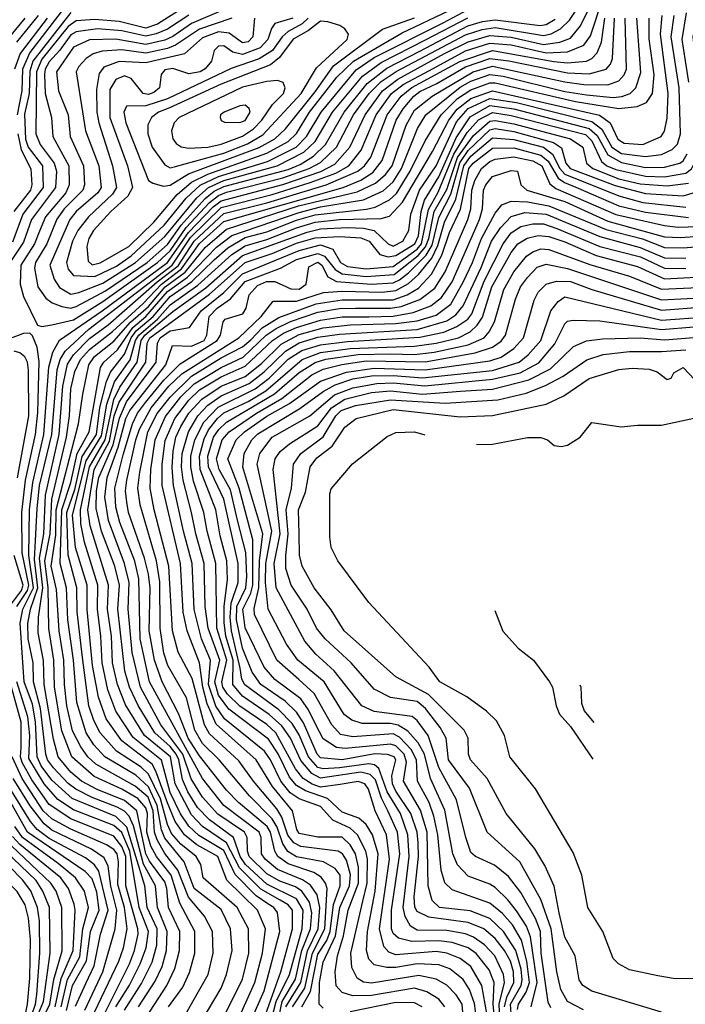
# Model space of a CAD drawing. Extents: x 501367 to 657802, y 482273 to 547541.
# Tile 628 of 656: x 606705 to 609183, y 536504 to 540169. Entities that reach past the tile are written whole.
import ezdxf

# ---------------------------------------------------------------- set-up
doc = ezdxf.new("R2010")
doc.units = 0

msp = doc.modelspace()

# ---------------------------------------------------------------- linework, layer by layer
at = {"layer": '0CON20XD'}
for points in [[(607095, 536482.7), (607157.9, 536582.2), (607198.8, 536661.2), (607215.7, 536724.3), (607217, 536785), (607179.6, 536865), (607170.4, 536945), (607103.8, 537163.8), (607062.9, 537202.9), (606900.9, 537270.9), (606825, 537338.2), (606785, 537392.6), (606769.7, 537425), (606764.2, 537555.8), (606752.1, 537622.2), (606722, 537705), (606707.1, 537922.9), (606716.2, 537975), (606755.8, 538055), (606739.5, 538175), (606741.9, 538345), (606753.9, 538446.1), (606794.9, 538624.9), (606813.5, 538876.5), (606827.9, 538932.1), (606853.5, 538976.5), (607012.3, 539085), (607255.5, 539265), (607333.1, 539376.9), (607425, 539472.7), (607454.6, 539495.4), (607685, 539555.3), (607826.1, 539603.9), (607878.2, 539631.8), (607933.6, 539695), (607990.6, 539815), (608056.1, 539905), (608112.5, 539947.6), (608286.8, 540043.2), (608375, 540087), (608455, 540110.9), (608535, 540104.5), (608655, 540076.9), (608715.4, 540085), (608755, 540101), (608793.3, 540146.7), (608845.6, 540255)], [(607147.6, 536495), (607209.6, 536590.4), (607235.2, 536644.8), (607251.1, 536705), (607254.5, 536775), (607218.1, 536865), (607210.3, 536945), (607166.3, 537026.3), (607128.2, 537168.2), (607112.5, 537205), (607095, 537223.8), (607068.4, 537238.4), (606975, 537273.8), (606913.5, 537305), (606885, 537326.8), (606830.6, 537385), (606808, 537415), (606802.1, 537435), (606783, 537605), (606756.7, 537705), (606755.5, 537775), (606736.5, 537865), (606735, 537922), (606744.9, 537975), (606772.4, 538055), (606759.7, 538160.3), (606770, 538350), (606779, 538435), (606824.3, 538625), (606844.4, 538865.6), (606855.8, 538905), (606874.3, 538935.7), (606963, 539017), (607272.1, 539255), (607341.4, 539358.6), (607455, 539470.1), (607645, 539518.3), (607787, 539563), (607882.1, 539597.9), (607930.9, 539625), (607976, 539684), (608032.5, 539815), (608088.6, 539895), (608132.3, 539927.7), (608230.2, 539980.2), (608365, 540052.9), (608455, 540082.2), (608535, 540075.4), (608665, 540046.3), (608745, 540049.7), (608805, 540074.1), (608830.5, 540109.5), (608874.7, 540245.3)], [(606786.9, 539026.9), (606825, 539033), (606905, 539052.2), (607015, 539120.5), (607218.4, 539265), (607265, 539308.9), (607324.7, 539395.3), (607411.5, 539488.5), (607445, 539515.2), (607475, 539527.7), (607685, 539580.3), (607783.1, 539615), (607825, 539637.3), (607884.2, 539695), (607948.3, 539815), (608006.1, 539895), (608051.2, 539938.8), (608106.5, 539976.5), (608365, 540112.3), (608426.9, 540133.1), (608475, 540139.9), (608655, 540109.9), (608683.4, 540116.6), (608718.7, 540135), (608752.4, 540167.6), (608809.8, 540255)], [(607309.5, 540210.5), (607217.6, 540152.4), (607175, 540137.7), (607075, 540162.1), (606985, 540170.4), (606915, 540164.5), (606885, 540144), (606788, 540022), (606768.1, 539975), (606765.5, 539745), (606781.7, 539705), (606833.6, 539635), (606842.2, 539605), (606838.9, 539545), (606789.8, 539480.2), (606748.8, 539425), (606718.6, 539341.4), (606662.6, 539255)], [(606895, 540195.5), (606754.2, 540015), (606742.3, 539977.7), (606740, 539895), (606723, 539817), (606726.7, 539725), (606737.1, 539695), (606790, 539625), (606792.2, 539545), (606716.6, 539445), (606678.6, 539341.4)], [(606871.6, 540215), (606742.9, 540047.1), (606715.8, 539985), (606712.8, 539905), (606695.3, 539815)], [(607464, 540206), (607345.2, 540154.8), (607275, 540107.1), (607245, 540092.5), (607175, 540076.6), (607063.3, 540096.7), (606965, 540093.9), (606905, 540066.8), (606842.5, 539975), (606849.6, 539905), (606885.2, 539815), (606892.3, 539735), (606943.1, 539625), (606946.8, 539555), (606940, 539535), (606870.6, 539465), (606843.5, 539426.5), (606806, 539335), (606763.8, 539265), (606760.3, 539245), (606773.1, 539175), (606802.5, 539132.5), (606825.8, 539115.8), (606862.2, 539102.2), (606895, 539095.6)], [(606975, 539257.1), (607005, 539263.7), (607111, 539325), (607204.9, 539415), (607290.9, 539519.1), (607345.2, 539564.8), (607405.7, 539594.3), (607625, 539672.1), (607705, 539716.3), (607735, 539745.5), (607784.5, 539825), (607885.1, 539954.9), (607947.4, 540015), (608129.2, 540120.8), (608301.7, 540201.7)], [(606985, 539213.5), (607065, 539252), (607119.4, 539290.6), (607242.6, 539405), (607324.8, 539505.2), (607377.2, 539552.8), (607444.8, 539585.2), (607628.1, 539641.9), (607734.3, 539695), (607773.3, 539735), (607827, 539825), (607958, 539982), (608025, 540028.9), (608282, 540158), (608375, 540207.3)], [(608263.2, 539526.8), (608321.2, 539668.8), (608370.7, 539749.3), (608413.7, 539796.3), (608465, 539824.2), (608535, 539812.3), (608811.4, 539741.4), (608835, 539718.2), (608871.1, 539641.1), (608890.5, 539625), (608925, 539611.2), (609035, 539587.3), (609105.6, 539584.4), (609185, 539597.5), (609205.9, 539614.1), (609216.3, 539633.7), (609229.4, 539735), (609231.3, 539935), (609212.6, 540105), (609231.1, 540195)], [(609196.6, 539936.6), (609171.2, 540095), (609187.1, 540195)], [(606724, 540175), (606643, 540077)], [(606807.7, 540175), (606706.6, 540043.4), (606685.1, 539985)], [(606774.3, 540185), (606693.4, 540085)], [(607335, 540186), (607255, 540133.9), (607213.5, 540116.5), (607175, 540107.5), (607085, 540127.7), (606995, 540134.7), (606915, 540123.9), (606895, 540112.4), (606855, 540055.6), (606815, 540011.8), (606800.4, 539985), (606797.4, 539965), (606800.3, 539895), (606823, 539805), (606828.8, 539735), (606887.8, 539625), (606889.1, 539555), (606876.3, 539525), (606801.5, 539435), (606778.5, 539381.5), (606760, 539335), (606708.9, 539255), (606706.7, 539185), (606719.2, 539139.2), (606771.7, 539031.7), (606786.9, 539026.9)], [(607175, 536454.3), (607252.2, 536575), (607282.5, 536637.5), (607300.3, 536705), (607301.8, 536775), (607258.7, 536865), (607252.8, 536935), (607245, 536959.8), (607187.8, 537037.8), (607175.2, 537065), (607141.1, 537225), (607095, 537263.6), (606993.9, 537303.9), (606935.1, 537335.1), (606895, 537369.1), (606848.5, 537425), (606831.2, 537491.2), (606796.6, 537695), (606793.7, 537783.7), (606773.5, 537886.5), (606774.5, 537945), (606790.8, 538055), (606778.8, 538165), (606794.8, 538255), (606801.1, 538398.9), (606852.3, 538625), (606865.8, 538805.8), (606883.1, 538886.9), (606905, 538922.3), (606965, 538983), (607035, 539033.6), (607216.3, 539193.7), (607295, 539253.6), (607354.8, 539345.2), (607465, 539448.4), (607625, 539487.5), (607846.6, 539555), (607964.4, 539605.6), (607988.5, 539625), (608012.3, 539657.7), (608072.5, 539815), (608125.1, 539885), (608165, 539917.1), (608343.9, 540013.9), (608465, 540054.5), (608694, 540014), (608745, 540009.2), (608814.9, 540015.1), (608835.2, 540025), (608854.3, 540045.7), (608870.7, 540085), (608883.2, 540175)], [(607259.5, 536495), (607311.9, 536568.1), (607337.7, 536622.3), (607357, 536695), (607357.3, 536775), (607300.8, 536880.9), (607269, 536985), (607214.1, 537055), (607193.4, 537093.4), (607178.5, 537145), (607180.3, 537215), (607175, 537235.9), (607145, 537271), (607085.3, 537305.3), (606981.9, 537351.9), (606898.7, 537425), (606862.3, 537522.3), (606835.1, 537684.9), (606832, 537785), (606813.4, 537903.4), (606811.4, 538055), (606799, 538155), (606818.9, 538255), (606825.2, 538384.8), (606878.8, 538615), (606890.5, 538695), (606895, 538795.6), (606909.9, 538860.1), (606931.2, 538905), (606965, 538941.7), (607050.9, 539009.1), (607165, 539112.3), (607232.5, 539185), (607307.8, 539242.2), (607375, 539336.7), (607465, 539418.4), (607909.5, 539545), (607975, 539571.9), (608019.1, 539600.9), (608054.9, 539645.1), (608106, 539795), (608132.2, 539837.8), (608172.6, 539885), (608195, 539901.6), (608258.6, 539931.4), (608365, 539993.7), (608455, 540024.8), (608526, 540016), (608745, 539971.5), (608825, 539967.4), (608888.4, 539985), (608905, 540003.9), (608912.3, 540025), (608919.4, 540175)], [(607494.9, 540175.1), (607375, 540133.9), (607285.1, 540074.9), (607255, 540062.3), (607175, 540045.1), (607085, 540056.5), (607012.2, 540052.2), (606978.4, 540041.6), (606952.6, 540025), (606924.9, 539995.1), (606915.7, 539975), (606950.5, 539755), (606999.3, 539625), (607008.4, 539545), (606995.8, 539525), (606915.8, 539455), (606891.5, 539425), (606817.5, 539255), (606833.3, 539203.4), (606852.6, 539172.6), (606895, 539147.1)], [(607293, 536415), (607406.3, 536615), (607425.2, 536695), (607423.1, 536775), (607393.1, 536833.1), (607333.5, 536903.5), (607293.5, 537003.5), (607245, 537065.7), (607216.6, 537116.6), (607206.4, 537145), (607201.6, 537225), (607183, 537275), (607135, 537316.7), (606988.1, 537398.1), (606958.2, 537425), (606932.4, 537462.3), (606902.2, 537522.2), (606881, 537615), (606871.5, 537695), (606869.7, 537785), (606851.6, 537895), (606841.5, 538048.5), (606822.4, 538135), (606839.7, 538250.3), (606841.1, 538345), (606924.4, 538665), (606939.5, 538775), (606962.7, 538885), (606982.9, 538915), (607055, 538972.2), (607117, 539043), (607185, 539101.6), (607247.1, 539175), (607320.5, 539229.5), (607395, 539321.1), (607475, 539389.6), (607743.5, 539476.5), (607961.6, 539528.4), (608029.2, 539560.8), (608067.1, 539592.9), (608091.7, 539625), (608143.6, 539776.4), (608175, 539832.5), (608240.6, 539885), (608393.1, 539975), (608465, 539996), (608735, 539937.7), (608805, 539928), (608895, 539926.5), (608935, 539942.1), (608955, 539964.3), (608963.6, 539985), (608959.6, 540175)], [(607384.4, 536445), (607455, 536564.7), (607474.8, 536615), (607495.9, 536705), (607490.2, 536785), (607455, 536856.9), (607355.1, 536935), (607316.8, 537035), (607245, 537122.9), (607233.3, 537153.3), (607216.5, 537245), (607185, 537314.5), (607137, 537357), (607022.4, 537425), (606980.7, 537470.7), (606952.9, 537515), (606918, 537628), (606905.8, 537785), (606884.7, 537935.3), (606878.7, 538055), (606855.1, 538145), (606861.7, 538345), (606895, 538447.1), (606918.8, 538555), (606964, 538635), (607005.9, 538874.1), (607018.1, 538895), (607069.2, 538940.8), (607126.3, 539023.7), (607174.7, 539064.7), (607255, 539157.2), (607329.2, 539210.8), (607437.2, 539322.8), (607495, 539365.8), (607745, 539452.1), (607825, 539472.4), (607985, 539498.3), (608057.9, 539532.1), (608095, 539566.3), (608126.8, 539615), (608186, 539764), (608217, 539815), (608345, 539918), (608385, 539940), (608454.7, 539965), (608505, 539958.9), (608735, 539902.5), (608815, 539889.9), (608915, 539879.8), (608946.7, 539883.3), (608977.6, 539895), (608998.3, 539915), (609017.2, 539972.8), (609002.7, 540175)], [(607578.8, 540175), (607573.3, 540105), (607555, 540086.7), (607535, 540082.8), (607485, 540119), (607445, 540123.7), (607385, 540101.5), (607318.2, 540041.8), (607175, 540009.1), (607075, 540013.9), (607017.9, 539992.1), (607000.6, 539969.4), (606991.1, 539908.9), (606992.2, 539825), (606999.1, 539785), (607051, 539625), (607066, 539545), (607050.7, 539519.3), (606960.8, 539435), (606921, 539385), (606901.1, 539345), (606878.7, 539265), (606885, 539240.3), (606905, 539216.7), (606985, 539213.5)], [(607453.5, 536435), (607535, 536597.5), (607557.5, 536695), (607556.5, 536785), (607514.2, 536865), (607388.4, 536975), (607379, 537025), (607362.1, 537055), (607305, 537100.6), (607270.2, 537140.2), (607255, 537173.9), (607228.8, 537268.8), (607185, 537361.5), (607157.3, 537387.3), (607065, 537447.1), (607004.9, 537514.9), (606981, 537561), (606962.5, 537615), (606938.6, 537795), (606918.5, 537965), (606917.5, 538055), (606885.8, 538175.8), (606880.5, 538335), (606909.8, 538420.2), (606937.2, 538542.8), (606990.9, 538625), (607003.9, 538726.1), (607027.6, 538822.4), (607042.7, 538857.3), (607095, 538924.3), (607120.4, 538985), (607139.2, 539010.8), (607202.2, 539065), (607265, 539138.8), (607345.5, 539195), (607428.9, 539275), (607479.4, 539320.6), (607545, 539358.1), (607625, 539379.1), (607735, 539423), (607805, 539442.4), (607996.5, 539463.5), (608028.2, 539471.8), (608081.5, 539498.5), (608107.3, 539522.7), (608159.2, 539605), (608215, 539718), (608274.6, 539814.6), (608334.6, 539875.4), (608385, 539908.1), (608455, 539934.2), (608475, 539934.2), (608774.2, 539864.2), (608935, 539838.6), (609004.4, 539845.6), (609038.4, 539861.6), (609060.8, 539895), (609066.6, 539963.4), (609048, 540098), (609048.4, 540175)], [(606895, 539147.1), (606925, 539153.7), (607015, 539188.9), (607135.6, 539265), (607245, 539362.1), (607364.2, 539505.8), (607408.5, 539545), (607465, 539570.2), (607663.2, 539625), (607763.4, 539676.6), (607804.7, 539715.3), (607869.2, 539825), (607981.1, 539958.9), (608050.4, 540009.6), (608215.4, 540094.6), (608373.4, 540176.6)], [(606895, 539095.6), (606915, 539101.9), (607025, 539160.3), (607179.4, 539265), (607255, 539332.4), (607305.9, 539404.1), (607396, 539504), (607428.8, 539531.2), (607465, 539548.3), (607705, 539612.1), (607749.3, 539630.7), (607798.6, 539661.4), (607844, 539705), (607912.5, 539825), (607998.2, 539931.8), (608071.3, 539988.7), (608195, 540052.3), (608373.3, 540146.7), (608427.4, 540162.6), (608475, 540168.6), (608642.8, 540147.2), (608665, 540150.9), (608698.6, 540171.4)], [(607506.8, 536423.2), (607580.9, 536585), (607608.5, 536695), (607619.6, 536785), (607590.9, 536855), (607476.6, 536966.6), (607442.8, 537055), (607365, 537097.6), (607318.3, 537135), (607284.3, 537184.3), (607255, 537254.5), (607212.3, 537372.3), (607197.9, 537397.8), (607085.2, 537485.2), (607027.2, 537567.2), (606997.8, 537647.8), (606975.8, 537765), (606955.9, 537974.1), (606956.1, 538065), (606913.3, 538205), (606901.6, 538325), (606952.6, 538527.4), (607009.5, 538620.5), (607028.8, 538738.8), (607058.3, 538821.7), (607116.3, 538903.7), (607136.3, 538975), (607148.2, 538995), (607218.1, 539055), (607265, 539107.5), (607368.7, 539181.3), (607494.2, 539295.8), (607545, 539328.1), (607625, 539350.5), (607735, 539395.1), (607805, 539415.5), (607895, 539425.2), (608050.6, 539429.4), (608082.2, 539437.8), (608129.6, 539490.4), (608241.8, 539678.2), (608302.2, 539795), (608333.2, 539836.8), (608385, 539876.5), (608465, 539904.6), (608863.9, 539813.9), (608903.8, 539785), (608932.4, 539725), (608955, 539709.7), (609025, 539705.2), (609093.1, 539735), (609105.1, 539754.9), (609115, 539802.5), (609119.6, 539895), (609090.5, 540115), (609096.9, 540185)], [(606933.1, 538293.1), (606931.2, 538345), (606964.9, 538505), (607022.6, 538605), (607055, 538755), (607078, 538802), (607142.6, 538895), (607157.7, 538975), (607171.2, 538995), (607275, 539082.9), (607398.6, 539171.4), (607535, 539291.5), (607775, 539378.6), (607825, 539390.5), (607925.8, 539395.8), (607985, 539393.5), (608024.9, 539384.9), (608077, 539335), (608095, 539326.2), (608130.8, 539345), (608153.3, 539385), (608161, 539445), (608193.1, 539535), (608254.9, 539625.1), (608331.3, 539788.7), (608375, 539838.2), (608455, 539875.9), (608555, 539860.7), (608835, 539789.8), (608872.2, 539762.2), (608909.3, 539695), (608945, 539671.6), (609035, 539659.8), (609095, 539667.8), (609133.9, 539686.1), (609153.7, 539706.3), (609164.6, 539745), (609160.5, 539915), (609130.9, 540105), (609141.2, 540185)], [(607721.3, 540175), (607655.4, 540154.6), (607643, 540137), (607629.1, 540095), (607600, 540065), (607535, 540039.1), (607498.2, 540048.2), (607465, 540072.2), (607445, 540071.2), (607429.4, 540055), (607419.6, 540015), (607395, 539986), (607376.4, 539975), (607335, 539967.9), (607275, 539987.5), (607245, 539982.9), (607231.8, 539965), (607225.3, 539915), (607205, 539897.7), (607185, 539890.3), (607164.4, 539894.4), (607120.1, 539950.1), (607095, 539960.4), (607063.1, 539946.9), (607040.5, 539909.5), (607040.5, 539805), (607106.3, 539625), (607124.8, 539545), (607107.8, 539512.2), (607044.8, 539455), (606980.3, 539385), (606962, 539355), (606954.5, 539325), (606960, 539270), (606975, 539257.1)], [(607778.4, 540175), (607756.1, 540153.9), (607704.3, 540125.7), (607681.6, 540105), (607645.8, 540054.2), (607596.8, 540023.2), (607492.5, 539987.5), (607255, 539874.2), (607175, 539849), (607102.1, 539847.9), (607092.9, 539825), (607100.7, 539785), (607185, 539570.9), (607200.2, 539560.2), (607240.1, 539550.1)], [(607265, 539618.4), (607285, 539623.3), (607465, 539672.5), (607553, 539707), (607609.7, 539740.3), (607753.4, 539895), (607810.5, 539989.5), (607924.2, 540095), (607928.8, 540115), (607915.2, 540135.2), (607897.4, 540147.4), (607851.7, 540161.7), (607825, 540163.4), (607780.7, 540129.3), (607723.5, 540096.5), (607671.7, 540028.3), (607638.5, 540001.5), (607455, 539929.1), (607259.9, 539839.9), (607222.2, 539825), (607195.2, 539805), (607182.2, 539777.8), (607181.9, 539745), (607197.8, 539695), (607245, 539628.4), (607265, 539618.4)], [(607240.1, 539550.1), (607265, 539553.5), (607334, 539596), (607597, 539693), (607655, 539725.6), (607695, 539763.4), (607805, 539900.8), (607872.9, 539997.1), (608055.7, 540134.3), (608175, 540176.2)], [(607335, 539690.9), (607405, 539694.9), (607455, 539705.9), (607535, 539736.2), (607575, 539762.5), (607606, 539795), (607646.3, 539853.7), (607687.6, 539895), (607693.6, 539915), (607685.4, 539935.4), (607665, 539942.6), (607625, 539939.7), (607535, 539917.6), (607299.3, 539805), (607280.3, 539785), (607270, 539755), (607275, 539725.8), (607288.1, 539708.1), (607306.6, 539696.6), (607335, 539690.9)], [(607615, 536451.4), (607677.3, 536625), (607720.5, 536785), (607720.6, 536855), (607704.8, 536874.8), (607675, 536892.2), (607602.6, 536932.6), (607522.9, 537012.9), (607475, 537104.9), (607386, 537166), (607345, 537209.2), (607283.3, 537325), (607267, 537425), (607169.4, 537505), (607098.5, 537618.5), (607069.6, 537695), (607051.1, 537775), (607046.5, 537875), (607032.5, 537975), (607036.1, 538065), (606967.8, 538285), (606959.2, 538345), (606982.8, 538495), (607039, 538601), (607057.1, 538695), (607075, 538745.1), (607174.1, 538895), (607179.6, 538965), (607189.1, 538985), (607412.2, 539147.8), (607545, 539265.5), (607645, 539299), (607735, 539337.6), (607805, 539357.8), (607895, 539362), (607975, 539357), (608006.6, 539345), (608045.6, 539295.6), (608076.2, 539286.2), (608105, 539291.2), (608175.7, 539335), (608189.8, 539365), (608199.4, 539455), (608212.5, 539497.5), (608265, 539584.6), (608330, 539730), (608381.9, 539808.1), (608455, 539849.3), (608545, 539836.9), (608824.8, 539764.8), (608855, 539738.1), (608895, 539666.2), (608945, 539637.5), (609035, 539619.6), (609105, 539620.7), (609162.3, 539635), (609175.6, 539644.4), (609190.5, 539669.5)], [(607525, 539786), (607545, 539793.8), (607563.4, 539825), (607558.7, 539838.7), (607545, 539850.5), (607525, 539848.7), (607466.7, 539825), (607453.1, 539815), (607450.9, 539805), (607455, 539794.2), (607467.6, 539787.6), (607525, 539786)], [(607658.5, 536401.5), (607681.9, 536515), (607731.6, 536598.4), (607755.9, 536705), (607787.2, 536785), (607792.6, 536845), (607784.2, 536884.2), (607755.6, 536925), (607731.3, 536941.3), (607673.1, 536963.1), (607625, 536990.4), (607559.9, 537055), (607552.7, 537075), (607551.3, 537125), (607542.2, 537145), (607442.6, 537212.6), (607385.4, 537275), (607343.4, 537343.4), (607312.4, 537435), (607230.8, 537545), (607154.9, 537684.9), (607124.3, 537814.3), (607108.9, 537975), (607113.1, 538075), (607095.7, 538145.7), (607035.5, 538305.5), (607021.9, 538391.9), (607031.1, 538465), (607072, 538578), (607099.9, 538685), (607114.6, 538715), (607249.2, 538885), (607273.3, 538956.7), (607344.6, 538954.6), (607391.6, 538975), (607402.3, 538995), (607410.5, 539065), (607439.7, 539095), (607489.8, 539130.2), (607544.2, 539195), (607675.5, 539244.5), (607735, 539276.2), (607815, 539299), (607839.5, 539289.5), (607879.2, 539239.2), (607905, 539223), (607995, 539213.1), (608099.1, 539220.9), (608187.9, 539292), (608216, 539324), (608228.6, 539355), (608248.2, 539455), (608295, 539536.8), (608335, 539656.8), (608395, 539738.1), (608455, 539792.1), (608475, 539794.5), (608545, 539781.5), (608755.9, 539725.9), (608801.5, 539695), (608815.4, 539635.4), (608838.8, 539615), (608935, 539577.5), (609015, 539558.5), (609115, 539550.4), (609195, 539560.4)], [(607695.8, 536495), (607751.3, 536585), (607776.5, 536703.5), (607816.8, 536785), (607821.9, 536865), (607812.3, 536912.3), (607788.1, 536948.1), (607758, 536968), (607665, 537006.7), (607618.6, 537045), (607605.7, 537065), (607603.8, 537125), (607596.5, 537145), (607465, 537244.6), (607385.1, 537345.1), (607188.3, 537705), (607153.5, 537865), (607148.2, 538088.2), (607133.3, 538153.3), (607077.8, 538297.8), (607062.9, 538355), (607059.6, 538425), (607090.6, 538549.4), (607124.7, 538665.3), (607144, 538705), (607173.3, 538745), (607242.1, 538827.9), (607302.2, 538887.8), (607440.8, 538975), (607452.9, 538995), (607462.9, 539045), (607470.5, 539055), (607536.1, 539073.9), (607548.5, 539095), (607559.3, 539145), (607589.8, 539180.2), (607623.8, 539195), (607655, 539195.3), (607715, 539167.7), (607745, 539166.6), (607771.2, 539185), (607781, 539249), (607815, 539266.2), (607830, 539255), (607851.8, 539211.8), (607884.6, 539194.6), (608015, 539184.5), (608095, 539189.3), (608119.5, 539200.5), (608152.5, 539227.5), (608217.7, 539292.3), (608240, 539330), (608265, 539433.3), (608310.7, 539519.3), (608344, 539636), (608375, 539681.9), (608455, 539759.8), (608475, 539763.8), (608545, 539753), (608692.4, 539712.4), (608722.5, 539692.5), (608738.7, 539635), (608754.8, 539615), (608921.9, 539551.9), (609035, 539522.5), (609175, 539513.2), (609229.7, 539530.3)], [(606698.5, 539745), (606709.9, 539685), (606746.5, 539613.5), (606750, 539555), (606745.3, 539535), (606682.6, 539455)], [(607720.2, 536495), (607766.3, 536565), (607794.6, 536695), (607840.8, 536785), (607849.2, 536935), (607844, 536955), (607827.9, 536977.9), (607799.7, 536995), (607705, 537027.8), (607666.2, 537055), (607654.9, 537075), (607638.9, 537145), (607626.1, 537166.1), (607519.7, 537255), (607475, 537301.9), (607375, 537428.9), (607331.6, 537495), (607296.7, 537586.7), (607235.4, 537705), (607206.9, 537785), (607187.1, 537895), (607190.7, 538055), (607184.5, 538105), (607170.1, 538165), (607109.6, 538335), (607103.3, 538373.3), (607099.2, 538415), (607104.1, 538455), (607136.8, 538605), (607150.8, 538645), (607195, 538724.9), (607260.7, 538805), (607309.2, 538850.8), (607520.6, 538985), (607604.2, 539065), (607648.8, 539121.2), (607735, 539121.1), (607835.7, 539154.3), (607905, 539158.9), (608055, 539155.4), (608105, 539160.7), (608153.1, 539186.9), (608189.7, 539220.3), (608238.8, 539281.2), (608261.3, 539328.7), (608286.8, 539415), (608328.2, 539501.8), (608358.8, 539625), (608385, 539661.6), (608465, 539730), (608545, 539723.4), (608655, 539694.4), (608688.7, 539668.7), (608715.9, 539615), (608735, 539593.8), (608935, 539513.3), (609025, 539489.1), (609185, 539471.8)], [(607755.5, 536495), (607787.9, 536552.1), (607815, 536690.8), (607847.9, 536742.1), (607861.3, 536775), (607873.8, 536876.2), (607897.8, 536945), (607898.1, 536985), (607879.6, 537009.6), (607836, 537035), (607735, 537053.5), (607703.3, 537073.3), (607685, 537102.1), (607663.4, 537163.4), (607645.1, 537195), (607560.3, 537280.3), (607447.2, 537415), (607385, 537474.6), (607356.7, 537525), (607326.3, 537645), (607256.4, 537765), (607241.8, 537811.8), (607228.5, 537905), (607227.1, 538077.1), (607214.1, 538155), (607153, 538363), (607145.4, 538425), (607151.8, 538485), (607181.6, 538635), (607217.1, 538703), (607265.2, 538764.8), (607345, 538842.3), (607455, 538911.1), (607535, 538951.4), (607565, 538977.9), (607607.8, 539022.2), (607669.2, 539060.9), (607808.8, 539111.2), (607905, 539127), (608095, 539126.5), (608147.3, 539145), (608190.1, 539169.9), (608237.9, 539222.2), (608277, 539293), (608305, 539377.5), (608346.5, 539463.5), (608377.5, 539615), (608393.4, 539635), (608465, 539691.6), (608545, 539692.1), (608645, 539665.6), (608672.6, 539642.6), (608709.6, 539579.6), (608732.9, 539562.9), (608775.8, 539545.8), (608935, 539476.7), (609035, 539452.8), (609195, 539432.5)], [(607835, 536490.2), (607820.2, 536505), (607821.4, 536585), (607835, 536661.8), (607880.9, 536759.1), (607897, 536865), (607933.1, 536945), (607936.3, 536986.3), (607921.2, 537041.2), (607906.6, 537065), (607891.2, 537075), (607751.3, 537091.3), (607725, 537104.9), (607703.6, 537133.6), (607681.3, 537201.3), (607662.3, 537232.3), (607575.2, 537335), (607521.2, 537411.2), (607411.3, 537511.3), (607392.7, 537545), (607347.6, 537717.6), (607295.4, 537815.4), (607274.2, 537894.2), (607260.5, 538135), (607206.1, 538345), (607191.3, 538425), (607193.7, 538495), (607209.4, 538605), (607248.3, 538691.7), (607305.1, 538765), (607355, 538813.9), (607455, 538874.9), (607536.7, 538913.3), (607622.6, 538995), (607660, 539020), (607713.8, 539046.2), (607815, 539080.6), (607895, 539094.3), (607955, 539094.9), (608085, 539095.1), (608125, 539101.7), (608195, 539127.7), (608250, 539170), (608289, 539231), (608374, 539425), (608384.3, 539465), (608387.8, 539535), (608399.3, 539570.7), (608424.3, 539615), (608455, 539641.5), (608475, 539650.7), (608545, 539658.3), (608615, 539644.5), (608648.8, 539625), (608678.3, 539558.3), (608701.1, 539541.1), (608925, 539444.2), (609105, 539402.8), (609156.5, 539396.5), (609230.8, 539399.2)], [(607328.2, 537895), (607313.5, 537963.5), (607303.1, 538145), (607235.6, 538435), (607235.1, 538514.9), (607247.1, 538602.9), (607283.1, 538685), (607335, 538753), (607375, 538791), (607455, 538839.5), (607545, 538879.9), (607645.8, 538975), (607687.7, 539002.3), (607735, 539023.9), (607825, 539051.3), (607905, 539063.3), (608005, 539063.3), (608095, 539066.1), (608170.4, 539079.6), (608235.7, 539104.3), (608275.1, 539134.9), (608315, 539193.9), (608417.1, 539425), (608428.2, 539465), (608432.1, 539535), (608440, 539555), (608465, 539585.6), (608535, 539607.5), (608558.8, 539605), (608570.4, 539555), (608593.2, 539535), (608735, 539492.1), (608895, 539419.1), (609105, 539361.4), (609165, 539358.2), (609236.2, 539363.8)], [(607634.3, 536415), (607660.1, 536515), (607709, 536615), (607756.6, 536785), (607760.3, 536855), (607735, 536897), (607625, 536951.1), (607545.1, 537025), (607525.9, 537055), (607501.1, 537125), (607411.6, 537191.6), (607367, 537237), (607330.6, 537295), (607310.6, 537340.6), (607297, 537415), (607287.4, 537435), (607265, 537463.5), (607208.1, 537515), (607146.6, 537616.6), (607113.6, 537685), (607096.9, 537745), (607070.6, 537975), (607076.1, 538065), (607058.8, 538135), (607009.2, 538265), (606989.6, 538349.6), (606990.9, 538415), (607000.2, 538465), (607052.8, 538587.2), (607076, 538686), (607103.1, 538746.9), (607213.2, 538895), (607217.8, 538965), (607228.3, 538985), (607265, 539010.9), (607336.8, 539023.2), (607380.4, 539085), (607465.6, 539154.4), (607535, 539223.7), (607745, 539310.6), (607825, 539330.7), (607870.2, 539315), (607899.7, 539265), (607925, 539250), (607995, 539242.3), (608095, 539250), (608184.7, 539315.3), (608201.2, 539335), (608227.1, 539462.9), (608263.2, 539526.8)], [(608359.7, 536415), (608352, 536505), (608329.4, 536539.4), (608295, 536575.6), (608255, 536598.2), (608191.5, 536611.5), (608015, 536582.8), (607985, 536586.4), (607962, 536602), (607941.7, 536641.7), (607938.1, 536695), (607982.2, 536887.8), (607998.2, 536955), (608000, 537045), (607993.2, 537075), (607962.9, 537135), (607935, 537159.8), (607870.3, 537190.3), (607825, 537240.7), (607745, 537269), (607711.9, 537291.9), (607677.3, 537335), (607638.6, 537415), (607616.6, 537446.6), (607467.2, 537567.2), (607434.7, 537614.7), (607407.7, 537695), (607415.7, 537785), (607381.7, 537865), (607354, 537974), (607347.6, 538145), (607314.7, 538265), (607278, 538435), (607272.4, 538502.4), (607276.6, 538563.4), (607286.5, 538615), (607305.2, 538654.8), (607335.1, 538705), (607383, 538757), (607455, 538804.6), (607545, 538841.7), (607605, 538889.4), (607678.8, 538961.2), (607745, 538997.5), (607835, 539021.8), (607935, 539033.5), (608105, 539038), (608185, 539048.7), (608255, 539069.7), (608309.9, 539110.1), (608357.6, 539195), (608391.3, 539265), (608424.7, 539355), (608475, 539448.8), (608499.9, 539480.1), (608535, 539493.4), (608595, 539490.9), (608675, 539476.9), (608887.9, 539387.9), (609023.6, 539353.6), (609105, 539321.5), (609175, 539320.1), (609295, 539330.6)], [(608409, 536425), (608397.9, 536507.9), (608380.1, 536560.1), (608356.2, 536596.2), (608306.6, 536636.6), (608265, 536651.9), (608185, 536655.1), (608105, 536641.2), (608071.7, 536641.7), (608025, 536651.5), (608005, 536672.3), (607996.4, 536705), (608000.1, 536775), (608028.2, 536925), (608039.2, 537065), (608018.4, 537135), (607995, 537174.3), (607967, 537197), (607905, 537219.3), (607850.6, 537270.6), (607769.1, 537299.1), (607735, 537319.4), (607709.8, 537349.8), (607666.9, 537436.9), (607631.3, 537491.3), (607483.2, 537603.2), (607445, 537654.8), (607431, 537705), (607450.6, 537785), (607406.1, 537905), (607394.9, 537985), (607391.8, 538145), (607360.4, 538255), (607345, 538334.4), (607313.4, 538455), (607307.2, 538505), (607309.6, 538555), (607333, 538635), (607368.4, 538695), (607405.1, 538735), (607455, 538769.6), (607559.7, 538815), (607615, 538858.1), (607694.7, 538935.3), (607745, 538966.2), (607815, 538987.5), (607895, 538998.6), (608185, 539016.7), (608295, 539048.2), (608329, 539071), (608356.4, 539103.6), (608422.8, 539247.2), (608461.7, 539345), (608495, 539394.1), (608535, 539436.8), (608585, 539452.2), (608665, 539444.9), (608865, 539361.9), (609015, 539321.8), (609105, 539283.4), (609185, 539281.7)], [(608450.4, 536435), (608425.9, 536575), (608384.7, 536644.7), (608344.5, 536674.5), (608295, 536695.1), (608255, 536700.5), (608105, 536688.2), (608078.8, 536698.8), (608060.2, 536720.2), (608044.3, 536785), (608081.8, 537045), (608070.4, 537135), (608027.9, 537225), (608003.5, 537305), (607989.6, 537325), (607965, 537333.6), (607897.9, 537322.1), (607825, 537312.4), (607793.6, 537323.6), (607760.7, 537345), (607731.4, 537381.4), (607659.1, 537515), (607625, 537546), (607525, 537614.4), (607478.9, 537658.9), (607461.5, 537685), (607457.6, 537705), (607476.7, 537785), (607438.4, 537905), (607435.5, 538145), (607403, 538265), (607390.6, 538335), (607352.2, 538452.2), (607341.7, 538505), (607342.5, 538545), (607356.6, 538605), (607390.6, 538670.6), (607443.3, 538726.7), (607581.3, 538795), (607634, 538835), (607705, 538905.7), (607755, 538937.4), (607825, 538959.6), (607925, 538972), (608195, 538987.1), (608284.2, 539005.8), (608333, 539027), (608373, 539055), (608388.1, 539075), (608434.3, 539195.7), (608504.9, 539335.1), (608535, 539376.4), (608570.5, 539399.5), (608615, 539410), (608655, 539409), (608705, 539391.7), (608865.3, 539325), (609016, 539286), (609105, 539244.7), (609185, 539243.6)], [(608476.7, 536415), (608467.3, 536505), (608471.2, 536585), (608453.3, 536633.3), (608404.1, 536694.1), (608374.9, 536714.9), (608315, 536734.4), (608265, 536740.9), (608165, 536738.1), (608115, 536750.5), (608095, 536768.6), (608089.5, 536785), (608089.5, 536855), (608120.1, 537065), (608112.1, 537145), (608075.1, 537225), (608051.4, 537271.4), (608029.6, 537339.6), (608010.3, 537360.3), (607975, 537368.2), (607825, 537346.3), (607793, 537363), (607751.3, 537411.3), (607713.4, 537495), (607681, 537541), (607633.2, 537583.2), (607535, 537651.7), (607498.4, 537695), (607499.3, 537785), (607472.9, 537875), (607465.9, 537925.9), (607465.7, 537985), (607478.1, 538085), (607476.1, 538155), (607451.3, 538248.6), (607435.8, 538345), (607377, 538495), (607374, 538545), (607391.2, 538608.8), (607407.8, 538642.2), (607441.3, 538685), (607465, 538705.4), (607555, 538748.4), (607621.6, 538788.4), (607757.2, 538905), (607825, 538930.5), (607935, 538946), (608175, 538954), (608255, 538964.9), (608338.2, 538985), (608382.1, 539007.9), (608408, 539032), (608428, 539062), (608462.4, 539175), (608535, 539302.2), (608559.6, 539335), (608594, 539356), (608635, 539366), (608675, 539362.2), (608735, 539342.5), (608851.1, 539291.1), (609005, 539250.7), (609105, 539204.7), (609295, 539215.1)], [(608435.9, 536725.9), (608394.8, 536754.8), (608365, 536767.2), (608295, 536779.3), (608185, 536780.1), (608159.8, 536795), (608140.7, 536830.7), (608132.1, 536865), (608154.6, 537055), (608150.5, 537135), (608122.5, 537215), (608073, 537295), (608042.4, 537382.4), (608026, 537396), (608005, 537399.9), (607895, 537385.2), (607835, 537381.3), (607815, 537385.9), (607780.3, 537425), (607745, 537507.9), (607719.4, 537549.4), (607670.1, 537600.1), (607543.6, 537693.6), (607532.2, 537715), (607525.4, 537755.4), (607493.7, 537895), (607488.6, 537945), (607492.3, 537997.7), (607518.7, 538075), (607518.5, 538145), (607465, 538384.1), (607408.1, 538505), (607405.1, 538545), (607426.1, 538615), (607446, 538644), (607475, 538670.8), (607653.7, 538776.3), (607745, 538856.2), (607805, 538893.6), (607844.6, 538905.4), (607965, 538923), (608085.8, 538925.8), (608175, 538922.9), (608248.2, 538931.8), (608375, 538959.6), (608433.9, 538985), (608453, 539007), (608472.6, 539045), (608508, 539165), (608545, 539230.9), (608591.5, 539288.5), (608615, 539305.5), (608645, 539316.3), (608675, 539314.3), (608827.5, 539257.5), (608975, 539214.1), (609095, 539166.3), (609285, 539174.5)], [(608510, 536495), (608518.8, 536531.2), (608544.4, 536585), (608543.7, 536625), (608531.7, 536665), (608510, 536705), (608475, 536749.4), (608432.4, 536785), (608375, 536809.3), (608228.3, 536828.3), (608185, 536850), (608176.5, 536866.5), (608173.3, 536905), (608190, 537055), (608188.7, 537105), (608185.3, 537145), (608161.5, 537215), (608105, 537297.5), (608093, 537325), (608090.6, 537355), (608104.8, 537414.8), (608099.5, 537425), (608074.7, 537434.7), (608027.3, 537437.3), (607905, 537413.8), (607825, 537421.5), (607813, 537435), (607761.8, 537551.8), (607735, 537592.3), (607693.1, 537633.1), (607603, 537695), (607570.8, 537740.8), (607535, 537830), (607512.3, 537935), (607513.3, 537985), (607547.1, 538055), (607551, 538095), (607546.5, 538186.5), (607516.5, 538306.5), (607489.2, 538419.2), (607447.4, 538495), (607437.4, 538535), (607458.6, 538605), (607484.3, 538635), (607586.5, 538705), (607680.5, 538759.5), (607793.1, 538846.9), (607835, 538868.5), (607903.8, 538886.2), (607995, 538899.3), (608215, 538895.2), (608400.4, 538929.6), (608465, 538950), (608497.5, 538972.5), (608514.2, 538995), (608550.8, 539129.2), (608569.4, 539175), (608595, 539210.2), (608631.9, 539248.1), (608665, 539259.7), (608745, 539243.7), (609095, 539126.8), (609285, 539136.4)], [(608537.9, 536417.9), (608532.2, 536505), (608571.6, 536575), (608575.2, 536595), (608571.9, 536635), (608552.2, 536705), (608506.5, 536775), (608455, 536824.1), (608382.1, 536852), (608267.5, 536865), (608240.4, 536890.4), (608225.6, 536945.6), (608221.9, 537145), (608197.3, 537227.3), (608133.6, 537335), (608144.7, 537405.3), (608135.9, 537435), (608105, 537466.4), (608085, 537473.3), (607916.1, 537456.1), (607885, 537460.3), (607835, 537492.6), (607807.8, 537545), (607780.8, 537600.8), (607751.1, 537641.1), (607655, 537713.3), (607615, 537759.6), (607545, 537905.3), (607535.2, 537974.8), (607565.3, 538034.7), (607573.5, 538065), (607573.1, 538233.1), (607522.6, 538425), (607479.7, 538535), (607511, 538605), (607541.6, 538635), (607625, 538693.4), (607709.7, 538740.3), (607825, 538824), (607922.1, 538857.9), (608025, 538872.8), (608215, 538865.7), (608455, 538899.1), (608496.9, 538913.1), (608545.1, 538944.9), (608580.2, 538985), (608619.8, 539125), (608635, 539155.3), (608665, 539184.8), (608703.9, 539196.1), (608755, 539195.1), (608835, 539165.4), (609095, 539088.5), (609255, 539100)], [(608558.6, 536485), (608561.5, 536505), (608590.3, 536549.7), (608602.4, 536585), (608592.7, 536665), (608572.8, 536742.8), (608540.3, 536800.3), (608502.2, 536842.2), (608455, 536880.8), (608315, 536930), (608287.2, 536957.2), (608273.6, 537003.6), (608261.1, 537135), (608246.6, 537205), (608229.1, 537255), (608186.2, 537335), (608182.5, 537415), (608162.5, 537452.5), (608118.7, 537498.7), (608095, 537511.3), (607945, 537499.8), (607898.8, 537508.8), (607867.1, 537545), (607800.8, 537660.8), (607743.8, 537713.8), (607662.3, 537785), (607579.6, 537955), (607577.5, 537977.5), (607595.7, 538054.3), (607597.7, 538155), (607610.1, 538255), (607536.2, 538503.8), (607540.9, 538555), (607569.5, 538605), (607592.2, 538627.8), (607748.4, 538721.6), (607834.3, 538785.7), (607879.7, 538810.3), (607945, 538831.9), (608015, 538843.8), (608095, 538845.1), (608205, 538835.7), (608465, 538863.7), (608564.8, 538895), (608598.5, 538921.5), (608644.8, 538975), (608682.3, 539085), (608709.2, 539120.8), (608735, 539138.3), (609095, 539051.2), (609265, 539063.2)], [(608609.5, 536495), (608631.1, 536585), (608606.2, 536756.2), (608592.1, 536795), (608555, 536852.2), (608522.9, 536892.9), (608475, 536938.7), (608455, 536951.5), (608375, 536980.8), (608335, 537023.3), (608317.6, 537065), (608287.4, 537227.4), (608234.7, 537344.7), (608212.3, 537435), (608188, 537478), (608150.5, 537520.5), (608113.7, 537543.7), (608085, 537549.2), (607979.4, 537549.4), (607941.5, 537561.5), (607912.8, 537582.8), (607838.2, 537705), (607741, 537785), (607698.8, 537845), (607629.8, 537975), (607620.6, 538075), (607621.3, 538145), (607643.8, 538265), (607589, 538515), (607599.3, 538555), (607644.4, 538615), (607785, 538694.9), (607877.2, 538772.8), (607945, 538799.4), (608034.4, 538815.6), (608095, 538817.6), (608213.9, 538806.1), (608465, 538830.7), (608568.4, 538855), (608638.1, 538891.9), (608697.2, 538962.8), (608735, 539037.8), (608745, 539046.8), (608765, 539050.5), (608865, 539048.5), (609095, 539015.6), (609215, 539025.5)], [(606694.9, 537984.9), (606734.2, 538045), (606739.2, 538065), (606714.8, 538185), (606712.8, 538335), (606726.9, 538455), (606764.3, 538625), (606772.4, 538707.6), (606777.2, 538897.2), (606770.6, 538950.6), (606752.9, 538992.9), (606742.9, 539002.9), (606718.9, 539001.1), (606605, 538959.4)], [(608681.9, 536491.9), (608672.5, 536512.5), (608646, 536695), (608643.8, 536775), (608625, 536824.2), (608570.9, 536920.9), (608525, 536979.7), (608472.8, 537022.8), (608402.5, 537055), (608385, 537070), (608365.4, 537125.4), (608331.7, 537265), (608265, 537386.2), (608225.5, 537505), (608185, 537561), (608165.8, 537575.8), (608025, 537594.9), (607978.2, 537615), (607875.3, 537745.3), (607807.6, 537807.6), (607766.5, 537856.5), (607659.3, 538055), (607653, 538145), (607674.2, 538255), (607648.2, 538495), (607655.9, 538535), (607675, 538562), (607709, 538591), (607815, 538657.9), (607865.9, 538724.1), (607915, 538756.7), (608015, 538781.6), (608085, 538787.8), (608204.8, 538775.2), (608346, 538786), (608465, 538794.5), (608601, 538829), (608680.7, 538869.3), (608766.6, 538953.4), (608815, 538974.4), (608875, 538981.7), (609015, 538985.3), (609105, 538978.1), (609215, 538986.9)], [(606696.6, 538463.4), (606739.6, 538695), (606738.2, 538865), (606733.8, 538895), (606723.8, 538913.8), (606705, 538929.7), (606685, 538934.9)], [(608804, 536484), (608745, 536514.3), (608719.4, 536559.4), (608704.9, 536624.9), (608684.1, 536785), (608645.1, 536895), (608567.5, 537035), (608444.8, 537145), (608379.1, 537309.1), (608300.9, 537415), (608292.8, 537495), (608270.2, 537535), (608215.7, 537605.7), (608185, 537631.8), (608085.8, 537645.8), (608025, 537676.8), (607938.8, 537775), (607842.5, 537865), (607810.6, 537905), (607775.2, 537975), (607715.2, 538065), (607696.4, 538126.4), (607696.4, 538175), (607704.1, 538255), (607697, 538345), (607716.6, 538425), (607724.4, 538515), (607752, 538555), (607835, 538616.1), (607881.8, 538695), (607901.3, 538715), (607955, 538733.2), (608085, 538754.4), (608288.6, 538741.4), (608485.5, 538754.5), (608590.3, 538779.7), (608662.9, 538807.1), (608728, 538842), (608816.3, 538903.7), (608877, 538923), (608975, 538934.3), (609095, 538933.8), (609185, 538940.6)], [(609095, 536475.2), (608835, 536553.4), (608801.3, 536575), (608788, 536595), (608772.9, 536685), (608735, 536753.8), (608713.4, 536845), (608694.2, 536944.2), (608660.6, 537020.6), (608623.1, 537083.1), (608516.7, 537215), (608445.8, 537345), (608383.2, 537415), (608376.3, 537435), (608374.8, 537495), (608360, 537525), (608227.1, 537657.1), (608105, 537722.8), (607912.9, 537895), (607865, 537972.1), (607801.3, 538055), (607756.5, 538135), (607746.6, 538176.6), (607745.9, 538255), (607743.3, 538345), (607769.3, 538410.7), (607786.8, 538505), (607811, 538539), (607868.2, 538581.8), (607915, 538653.2), (607958.1, 538685), (608095, 538718), (608345, 538690.6), (608465, 538696.2), (608665, 538738.4), (608731.2, 538768.8), (608825, 538833.5), (608935, 538866.9), (608985, 538871.9), (609048, 538868), (609078.4, 538858.4), (609115, 538830), (609130, 538835), (609140, 538855), (609175, 538874.4), (609218.8, 538828.8)], [(608405.1, 538588), (608465, 538588.8), (608595, 538614), (608645, 538614), (608670, 538605), (608694.3, 538584.3), (608721.2, 538581.2), (608745, 538585.6), (608792, 538615), (608835, 538670), (608943.7, 538653.7), (609005, 538660.5), (609095, 538660.5), (609215, 538685.6), (609295, 538705.4), (609405.9, 538718.2)], [(609645, 536603.8), (609145, 536599.5), (609080.7, 536610.7), (608975, 536632.7), (608934.2, 536655), (608914.4, 536675), (608875.6, 536775), (608820, 536865), (608798, 536985), (608765, 537070), (608625.9, 537305.9), (608529.5, 537425), (608510.4, 537505), (608479.7, 537559.7), (608443.3, 537595), (608369.2, 537649.3), (608269.1, 537705), (608229.7, 537759.7), (608074.4, 537925), (608005, 537999.4), (607889.4, 538155), (607864.6, 538204.6), (607859.5, 538245), (607859.2, 538405), (607865, 538423.3), (607944, 538516), (608072.7, 538617.3), (608105, 538633.2), (608175, 538634.7), (608213.2, 538624.3)], [(607553.4, 536415), (607615, 536554.7), (607673.1, 536775), (607665, 536846.2), (607651.2, 536865), (607628.4, 536878.4), (607585, 536908.6), (607507.4, 536987.4), (607465, 537076.8), (607372.3, 537132.3), (607335, 537167.9), (607303.9, 537213.9), (607265, 537292.6), (607233.2, 537413.2), (607126.9, 537496.9), (607062.4, 537595), (607033.2, 537675), (607011.6, 537775), (607007, 537875), (606994.1, 537975), (606996.1, 538065), (606946.2, 538225), (606933.1, 538293.1)], [(606675, 537995), (606711.2, 538045), (606718.4, 538065), (606684.6, 538174.6)], [(608474, 537969.8), (608503.3, 537893.3), (608560.2, 537830.2), (608617.3, 537785), (608677.5, 537705), (608688.2, 537685), (608702.5, 537615), (608714.8, 537584.8), (608755, 537538.5), (608838.6, 537416.3)], [(608288.1, 536495), (608265, 536524.1), (608221.1, 536551.1), (608175, 536564), (608015, 536537.7), (607945, 536536.5), (607905, 536548.1), (607883.7, 536573.7), (607879.2, 536625), (607887.9, 536685), (607910.1, 536759.9), (607928.2, 536855), (607966.3, 536955), (607966.3, 537015), (607955.1, 537065.1), (607935, 537097.9), (607905, 537126), (607815, 537127), (607745, 537140), (607736.2, 537155), (607720.6, 537225), (607646.3, 537315), (607585.2, 537415), (607436.9, 537546.9), (607402.5, 537622.5), (607386.5, 537685), (607374.9, 537775), (607328.2, 537895)], [(607063.5, 536495), (607114.2, 536575.8), (607154.1, 536655), (607175.4, 536714.6), (607184.7, 536775), (607149.5, 536865), (607115.6, 537075), (607085, 537144.2), (607055, 537169.9), (606905, 537228.3), (606847.3, 537267.3), (606795.8, 537325), (606739.6, 537419.6), (606742.9, 537505), (606735.9, 537575), (606694.1, 537705)], [(606993, 536415), (607113.5, 536655), (607132.4, 536705), (607145.5, 536765), (607144.7, 536785), (607100.7, 536945), (607100.3, 537055), (607085, 537092.2), (607055, 537130.4), (606895, 537194.3), (606815, 537247.8), (606750.3, 537340.3), (606713.8, 537405), (606707.7, 537425), (606710.3, 537459.7), (606710.5, 537555), (606675.1, 537685)], [(608790, 537694), (608793.6, 537685), (608796.8, 537625), (608806.9, 537596.9), (608842.7, 537553.4)], [(606971, 536449), (607074.7, 536665), (607091.6, 536715), (607104.5, 536785), (607094.9, 536865.1), (607069.9, 536950.1), (607073.3, 537035), (607067.9, 537065), (607055, 537081.2), (607028, 537098), (606895, 537155.9), (606825, 537194.3), (606792.9, 537225), (606713.9, 537345), (606677.5, 537425)], [(606772.5, 536415), (606817.8, 536505), (606832.6, 536597.4), (606863.2, 536703.2), (606862.3, 536865), (606840.3, 536925), (606820.9, 536955), (606674.6, 537094.6), (606535, 537296), (606495, 537328.6), (606465, 537340), (606455, 537334.6), (606415, 537271.3), (606394.2, 537215), (606394, 537135), (606389.1, 537065), (606371.8, 537018.2), (606345, 536978.4), (606280.3, 536909.7), (606252.6, 536855), (606250.9, 536759.1), (606221.6, 536515), (606214.9, 536345.1)], [(606912.2, 536497.8), (606951.4, 536581.4), (606982.2, 536647.8), (607005.6, 536765), (607034.9, 536855), (606999.9, 536999.9), (606983.5, 537023.5), (606950, 537050), (606815, 537121.8), (606769.6, 537155), (606745, 537185.1), (606646.4, 537345)], [(606947.2, 536482.8), (607015.1, 536625), (607059.9, 536785), (607066.3, 536855), (607043.7, 536943.7), (607035, 537018.5), (607020, 537050), (606972.1, 537082.1), (606825, 537152.5), (606795.9, 537175.9), (606743.7, 537243.7), (606680.2, 537345)], [(606878.8, 536481.2), (606901.9, 536575), (606954.2, 536665.8), (606969, 536775), (607000.6, 536855), (606992.3, 536922.3), (606975, 536971), (606949, 536999), (606734.1, 537145), (606673.5, 537253.5)], [(606756.4, 536425), (606794.1, 536515), (606818, 536695), (606815.6, 536865), (606791.6, 536925), (606765.8, 536965), (606679, 537049), (606615, 537124.6), (606575.9, 537155.9), (606545, 537195.8), (606535, 537204.7), (606515, 537208.5), (606500.8, 537205), (606487.8, 537192.2), (606465, 537140), (606443, 537047), (606421, 536985), (606316.7, 536865), (606279.1, 536649.1), (606262, 536515), (606249.8, 536335)], [(606859.9, 536495), (606882.9, 536597.1), (606928.5, 536681.5), (606939.5, 536785), (606960.6, 536865), (606946.2, 536925), (606912.5, 536975), (606848.7, 537028.7), (606715, 537125), (606686.8, 537166.8)], [(606837.4, 536495), (606859, 536601), (606904.6, 536705), (606911.3, 536855), (606907.5, 536877.5), (606886.4, 536935), (606857.6, 536975), (606705, 537099.6), (606678.6, 537128.6)], [(606736.7, 536425), (606763.5, 536505), (606768.8, 536541.2), (606780, 536695), (606778.4, 536815), (606771.8, 536865), (606746.4, 536926.4), (606715, 536967.7), (606615, 537069.7), (606545, 537098.3), (606535, 537097), (606517.7, 537082.3), (606500.6, 537055), (606470.3, 536965), (606378.9, 536865), (606352, 536795), (606314.4, 536615.6), (606287.8, 536345)], [(606700.4, 536335), (606733.5, 536505), (606742.2, 536602.2), (606744.7, 536745.3), (606738.4, 536825), (606725, 536874.7), (606695, 536924.4), (606644.6, 536974.6), (606615, 536999), (606555, 536988.9), (606503.5, 536925), (606442.5, 536865), (606413.4, 536816.6), (606396.6, 536775), (606363.3, 536645), (606352.2, 536575), (606350.4, 536495)], [(608495.5, 536394.5), (608489.6, 536505), (608509.3, 536585), (608506.4, 536615), (608473.8, 536685), (608435.9, 536725.9)], [(608203.8, 536495), (608175, 536509.6), (608105, 536510.6), (607935, 536476.9)]]:
    msp.add_lwpolyline(points, dxfattribs=at)

doc.saveas('drawing.dxf')
